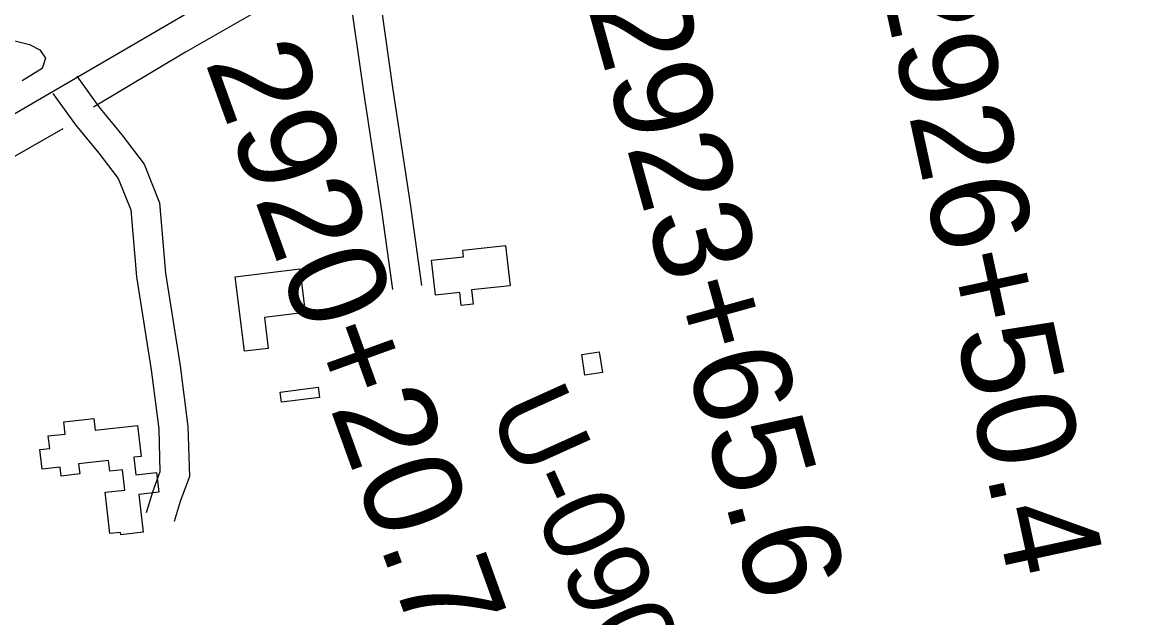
# Model space of a CAD drawing. Extents: x 3392644 to 3430565, y 576657 to 602123.
# Drawn here: x 3403580 to 3404717, y 596939 to 597547 of the extents above; entities that cross this region are included whole.
import ezdxf

# ---------------------------------------------------------------- set-up
doc = ezdxf.new("R2010")
doc.units = 0
for name, color, linetype in [('V-BLDG-OTLN', 7, 'Continuous'), ('V-RIVR-RANG-IDEN', 7, 'Continuous'), ('V-ROAD-CNTR', 7, 'Continuous'), ('V-SITE-VEGE', 7, 'Continuous'), ('V-SURV-IDEN', 7, 'Continuous'), ('V-TOPO-SHOR', 7, 'Continuous')]:
    doc.layers.add(name, color=color, linetype=linetype)

msp = doc.modelspace()

# ---------------------------------------------------------------- linework, layer by layer
at = {"layer": 'V-BLDG-OTLN'}
for points in [[(3404077.8, 597278), (3404038.5, 597273.7), (3404040.1, 597259.1), (3404028, 597257.8), (3404026.5, 597271), (3404001.7, 597268.3), (3403997.8, 597304), (3404030.4, 597307.5), (3404029.6, 597314.3), (3404073.3, 597319.1)], [(3403797.2, 597287.2), (3403863.2, 597295.4), (3403868.7, 597250.7), (3403827.1, 597245.5), (3403830.9, 597214.1), (3403806.6, 597211.1)], [(3404154.3, 597186.6), (3404151.1, 597207.8), (3404168.9, 597210.5), (3404172.1, 597189.3)], [(3403843.2, 597169.4), (3403881.9, 597174.4), (3403883.3, 597164), (3403844.5, 597159)], [(3403654.4, 597130.4), (3403697.6, 597135.3), (3403701.2, 597103.7), (3403693.7, 597102.9), (3403695.7, 597084.9), (3403717, 597087.3), (3403719.3, 597067.3), (3403698.8, 597064.9), (3403703.2, 597026.3), (3403680.3, 597023.7), (3403680, 597026.1), (3403669.2, 597024.9), (3403664.4, 597067.1), (3403684.4, 597069.4), (3403682, 597090.2), (3403669.1, 597088.7), (3403667.9, 597099.6), (3403637.4, 597096.2), (3403638.6, 597085.8), (3403619.5, 597083.6), (3403618.4, 597092.8), (3403600.1, 597090.8), (3403597.9, 597110.8), (3403607.8, 597111.9), (3403606.4, 597124.7), (3403623.6, 597126.6), (3403622.2, 597139), (3403653, 597142.5)]]:
    msp.add_lwpolyline(points, close=True, dxfattribs=at)
at = {"layer": 'V-ROAD-CNTR'}
for points in [[(3406286.5, 599035.9), (3400804.7, 595840.7), (3396739.4, 593474.1)], [(3403915.7, 597653.2), (3403933.4, 597624.1), (3403942.5, 597589.3), (3403957.9, 597480.5), (3403976.3, 597359.2), (3403987.4, 597278.2)], [(3403890.1, 597637.6), (3403905.5, 597612.3), (3403913, 597583.4), (3403928.2, 597476.1), (3403946.6, 597354.9), (3403957.7, 597274.1)], [(3403635.5, 597492), (3403658.1, 597460.6), (3403681.5, 597432.2), (3403704.2, 597402.3), (3403720, 597362.6), (3403726.1, 597290.9), (3403741.1, 597196.3), (3403749, 597134.2), (3403750.4, 597083.2), (3403741.2, 597057.7), (3403734.9, 597037.2)], [(3403611.1, 597474.5), (3403634.3, 597442.3), (3403658, 597413.6), (3403677.8, 597387.4), (3403690.5, 597355.6), (3403696.3, 597287.2), (3403711.4, 597192), (3403719.1, 597131.9), (3403720.2, 597088), (3403712.8, 597067.2), (3403706.2, 597046.1)]]:
    msp.add_lwpolyline(points, dxfattribs=at)
at = {"layer": 'V-SITE-VEGE'}
msp.add_lwpolyline([(3403572.2, 597528.2), (3403587.1, 597524.4), (3403597.9, 597519), (3403603.7, 597510.3), (3403600.2, 597499.9), (3403579.7, 597487.2)], dxfattribs=at)
at = {"layer": 'V-TOPO-SHOR'}
for points in [[(3403896.5, 597602.7), (3403746.5, 597516.7), (3403652.4, 597460.5)], [(3403621.2, 597438.3), (3403436.5, 597332.9), (3403147.5, 597163.6), (3403031.9, 597098.7)]]:
    msp.add_lwpolyline(points, dxfattribs=at)

# ---------------------------------------------------------------- texts
at = {"layer": 'V-RIVR-RANG-IDEN'}
msp.add_text('U-090', height=83, rotation=294.2958, dxfattribs=at).set_placement((3404054.8, 597152))
at = {"layer": 'V-SURV-IDEN'}
for s, rotation, p in [('2926+50.4', 282.1864, (3404453.4, 597597.9)), ('2923+65.6', 285.4989, (3404156.7, 597563.3)), ('2920+20.7', 289.8657, (3403766.1, 597506.8))]:
    msp.add_text(s, height=100, rotation=rotation, dxfattribs=at).set_placement(p)

doc.saveas('drawing.dxf')
